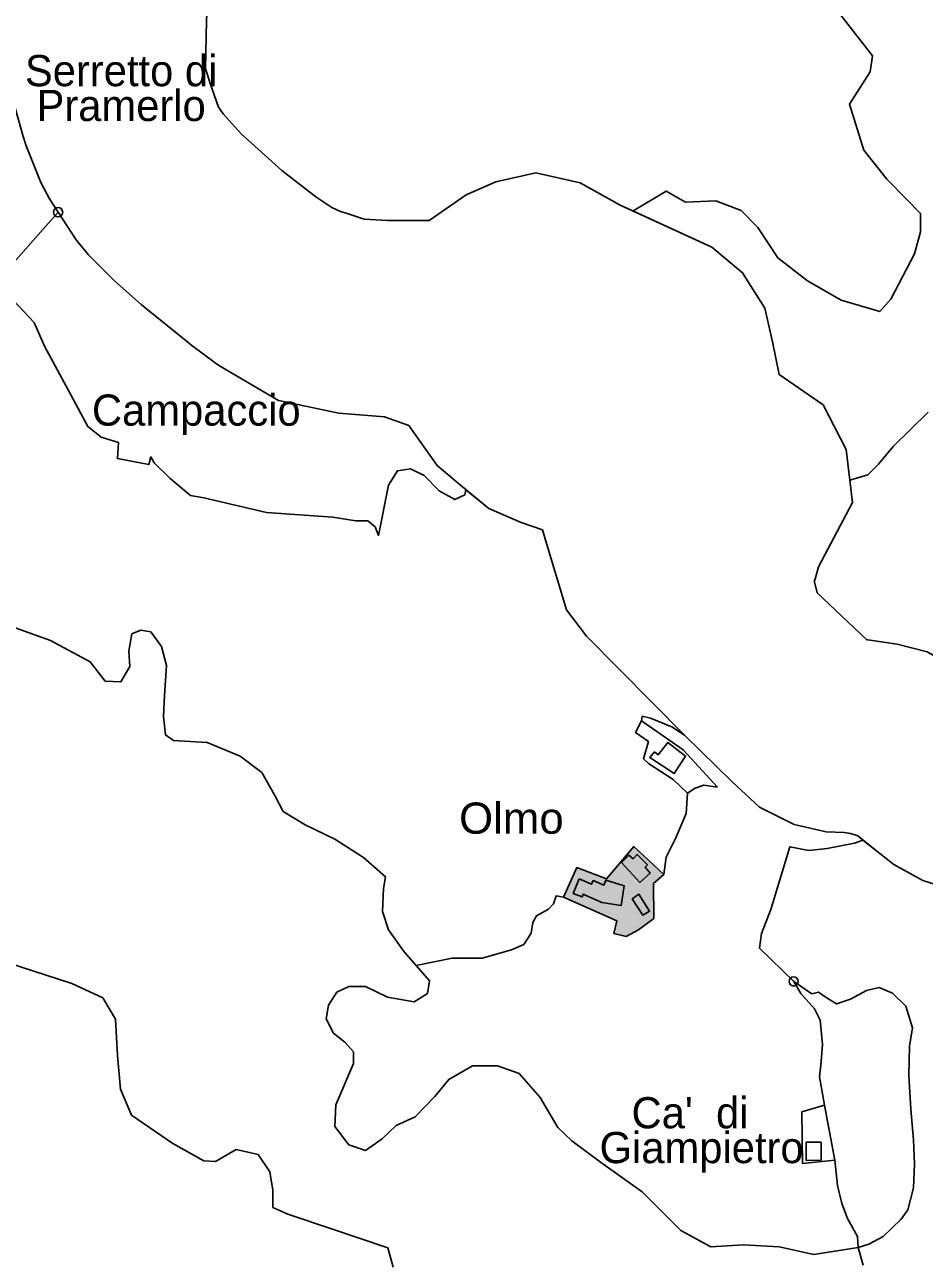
# Model space of a CAD drawing. Extents: x 645880 to 658994, y 884400 to 894744.
# Drawn here: x 652953 to 653443, y 891691 to 892365 of the extents above; entities that cross this region are included whole.
import ezdxf
from ezdxf.enums import TextEntityAlignment as Align

# ---------------------------------------------------------------- set-up
doc = ezdxf.new("R2010")
doc.units = 0
doc.header["$LTSCALE"] = 10
doc.header["$PDMODE"] = 32
doc.header["$PDSIZE"] = 5
for name, color, linetype, lineweight in [('16', 7, 'Continuous', 25), ('18', 7, 'Continuous', 25), ('2', 7, 'Continuous', 25), ('4', 7, 'Continuous', 25), ('55', 7, 'Continuous', 25)]:
    doc.layers.add(name, color=color, linetype=linetype, lineweight=lineweight)
doc.layers.add('60', color=7, linetype='Continuous')

msp = doc.modelspace()

# ---------------------------------------------------------------- hatches: boundary and pattern name
at = {"layer": '2'}
msp.add_hatch(color=256, dxfattribs=at).paths.add_polyline_path([(653253.81, 891905.82), (653246.6, 891889.79), (653275.59, 891876.74), (653273.87, 891869.94), (653280.67, 891868.22), (653287.44, 891871.96), (653295.82, 891878.11), (653295.61, 891897.11), (653301.13, 891902), (653284.79, 891917.28), (653269.94, 891899.66)])

# ---------------------------------------------------------------- linework, layer by layer
at = {"layer": '16'}
for points in [[(653052.56, 892379.04), (653052.03, 892367.52), (653051.51, 892341.5), (653053.91, 892333.42), (653058.55, 892320.5), (653061.07, 892316.84), (653070.81, 892305.95), (653093, 892285.93), (653111.55, 892271.51), (653120.29, 892265.68), (653125.07, 892263.52), (653128.58, 892262.48), (653136.89, 892259.79), (653138.07, 892259.44), (653150.65, 892258.57), (653173.25, 892258.73), (653193.46, 892272.72), (653209.64, 892279.81), (653231.4, 892284.64), (653255.59, 892279.26)], [(653255.59, 892279.26), (653277.33, 892267.07), (653284.72, 892263.69), (653284.76, 892264.13), (653302.5, 892274.66), (653313.02, 892268.73), (653329.45, 892269.39), (653343.25, 892264.13), (653352.45, 892254.92), (653363.26, 892238.3), (653379.46, 892225.73), (653397.82, 892215.25), (653418.88, 892208.97), (653424.82, 892215.78), (653437.78, 892240.4), (653441.02, 892252.45), (653441.02, 892262.4), (653433.46, 892270.26), (653422.66, 892281.26), (653410.24, 892296.97), (653402.39, 892322.03), (653413.56, 892339.8), (653414.88, 892348.35), (653387.94, 892383.22)], [(652971.11, 892263.17), (652966.35, 892270.46), (652961.76, 892279.31), (652953.78, 892299.39), (652952.06, 892304.52), (652947.95, 892319.35), (652946.9, 892324), (652944.85, 892335.63), (652944.09, 892344.89), (652942.4, 892359.82)], [(652934.31, 892221.51), (652971.11, 892263.17)], [(653312.66, 891977.9), (653258.97, 892032.06), (653248.08, 892046.36), (653237.43, 892081.99), (653235.13, 892090.04), (653223.45, 892093.98), (653205.86, 892101.61), (653193.36, 892111.79), (653192.76, 892109.14), (653187.36, 892106.52), (653178.72, 892111.24), (653170.62, 892119.62), (653163.06, 892123.28), (653156.04, 892122.24), (653151.18, 892114.38), (653145.79, 892087), (653143.82, 892091.61), (653139.88, 892094.9), (653133.3, 892094.9), (653120.82, 892096.87), (653084.67, 892099.51), (653050.5, 892107.4), (653043.27, 892108.72), (653032.1, 892117.93), (653023.55, 892126.48), (653021.58, 892129.77), (653020.48, 892125.54), (653003.4, 892128.83), (653003.98, 892137.53), (652994.62, 892140.53), (652987.3, 892146.28), (652976.78, 892166.02), (652963.75, 892190.13), (652958.06, 892203.09), (652946.66, 892215.13)], [(653445.17, 892154.18), (653426.17, 892135.37), (653418.25, 892125.79), (653412.31, 892120.03), (653402.53, 892117.01)], [(653402.53, 892117.01), (653403.92, 892104.97), (653385.55, 892069.74)], [(653385.55, 892069.74), (653383.46, 892062.61), (653383.11, 892062.36), (653384.79, 892055.57), (653411.78, 892030.04), (653412.42, 892030.06), (653428.32, 892027.66)], [(652943.74, 892038), (652966.98, 892029.61), (652988.61, 892018.07), (652996.71, 892007.58), (653005.36, 892007.06), (653010.23, 892015.45), (653009.69, 892023.84), (653011.31, 892033.28), (653016.18, 892035.38), (653021.58, 892034.33), (653027.53, 892026.46), (653030.23, 892015.98), (653029.15, 891999.72)], [(653428.32, 892027.66), (653444.68, 892023.45), (653454.58, 892018.12), (653462.37, 892019.88), (653468.25, 892024.84), (653474.37, 892017.68), (653483.59, 892022.53), (653486.94, 892016.18), (653481.17, 892010.18), (653487.51, 892004.3), (653484.98, 892001.07), (653478.89, 892000.65)], [(653029.15, 891999.72), (653028.61, 891988.18), (653029.69, 891978.22), (653034.02, 891975.07), (653052.4, 891974.02), (653070.24, 891966.68), (653082.13, 891957.76), (653089.16, 891945.18), (653093.79, 891936.48), (653105.68, 891929.14), (653121.9, 891921.27), (653137.58, 891911.31), (653149.47, 891900.82), (653148.39, 891894.52), (653147.85, 891881.94), (653151.1, 891871.97), (653159.74, 891859.91), (653166.21, 891852.47)], [(653301.13, 891902), (653302.39, 891911.49), (653307.65, 891922.03), (653313.39, 891935.43), (653314.08, 891946.47), (653306.31, 891953.92), (653292.86, 891962.63), (653290.09, 891965.17), (653292.79, 891974.67), (653285.68, 891979.43), (653289.08, 891985.9), (653289.43, 891988.37)], [(653289.08, 891985.9), (653289.43, 891988.37), (653293.89, 891987.29), (653305.89, 891982.36), (653312.66, 891977.9)], [(653312.66, 891977.9), (653305.89, 891982.36), (653293.89, 891987.29), (653289.43, 891988.37), (653289.08, 891985.9), (653311.75, 891970.13), (653330.45, 891949.72)], [(653289.43, 891988.37), (653293.89, 891987.29), (653305.89, 891982.36), (653312.66, 891977.9)], [(653409.67, 891920.85), (653406.81, 891923.13), (653405.32, 891923.78), (653402.91, 891924.4), (653399.55, 891924.9), (653389.62, 891925.3), (653372.19, 891929.26), (653353.27, 891938.72), (653338.29, 891952.71), (653312.66, 891977.9)], [(653330.45, 891949.72), (653323.02, 891950.8), (653318.35, 891949.08), (653314.08, 891946.47)], [(653314.08, 891946.47), (653313.39, 891935.43), (653307.65, 891922.03), (653302.39, 891911.49), (653301.13, 891902)], [(653314.08, 891946.47), (653313.39, 891935.43), (653307.65, 891922.03), (653302.39, 891911.49), (653301.13, 891902)], [(653371.96, 891843.78), (653353.29, 891861.89), (653354.33, 891869.94), (653359.51, 891883.03), (653369.88, 891917.24), (653380.25, 891915.23), (653390.11, 891916.23), (653405.15, 891919.25), (653409.67, 891920.85)], [(653246.6, 891889.79), (653253.81, 891905.82), (653269.94, 891899.66), (653284.79, 891917.28), (653301.13, 891902)], [(653301.13, 891902), (653295.61, 891897.11), (653295.82, 891878.11), (653287.44, 891871.96), (653280.67, 891868.22), (653273.87, 891869.94), (653275.59, 891876.74), (653246.6, 891889.79)], [(653246.6, 891889.79), (653242.59, 891890.43), (653241.15, 891886.12), (653238.33, 891883.1), (653231.89, 891879.59), (653229.74, 891875.87), (653228.96, 891870.01), (653224.86, 891863.96), (653218.22, 891861.03), (653202.21, 891856.53), (653185.81, 891856.53), (653166.21, 891852.47), (653173.54, 891844.12), (653172.32, 891837.2), (653165.15, 891832.64), (653150.55, 891835.26), (653138.66, 891841.03), (653129.47, 891841.03), (653122.98, 891837.89), (653118.4, 891830.89), (653117.18, 891823.35), (653121.24, 891815.62), (653127.35, 891810.73), (653132.17, 891805.37), (653132.03, 891799.12), (653122.48, 891776.52), (653121.82, 891764.7), (653129.6, 891754.74), (653138.56, 891751.68), (653147.77, 891757.88), (653155.34, 891765.23), (653165.61, 891769.95), (653176.42, 891780.96), (653183.99, 891790.4), (653196.97, 891797.74), (653210.48, 891797.74), (653222.38, 891793.54), (653233.73, 891780.43), (653243.46, 891764.18), (653251.03, 891756.83)], [(653246.6, 891889.79), (653242.59, 891890.43), (653241.15, 891886.12), (653238.33, 891883.1), (653231.89, 891879.59), (653229.74, 891875.87), (653228.96, 891870.01), (653224.86, 891863.96), (653218.22, 891861.03), (653202.21, 891856.53), (653185.81, 891856.53), (653166.21, 891852.47)], [(653166.21, 891852.47), (653185.81, 891856.53), (653202.21, 891856.53), (653218.22, 891861.03), (653224.86, 891863.96), (653228.96, 891870.01), (653229.74, 891875.87), (653231.89, 891879.59), (653238.33, 891883.1), (653241.15, 891886.12), (653242.59, 891890.43), (653246.6, 891889.79)], [(653002.43, 891823.29), (652995.41, 891834.83), (652978.65, 891842.69), (652936.47, 891856.33), (652905.12, 891785), (652894.84, 891761.93), (652888.36, 891759.3), (652861.87, 891770.32), (652845.11, 891777.66), (652834.29, 891780.28), (652817.53, 891780.28), (652808.88, 891777.66), (652802.39, 891768.22), (652800.77, 891748.29), (652802.39, 891734.65), (652826.72, 891714.2), (652862.41, 891689.55), (652906.74, 891661.23), (652920.26, 891643.4), (652922.96, 891629.76), (652917.26, 891606.21), (652913.63, 891621.31)], [(653371.96, 891843.78), (653375.85, 891837.11), (653383.27, 891828.91), (653386.39, 891822.66), (653387.56, 891809.38), (653386.78, 891798.06), (653386, 891791.81), (653388.8, 891776.37)], [(653388.8, 891776.37), (653386, 891791.81), (653386.78, 891798.06), (653387.56, 891809.38), (653386.39, 891822.66), (653383.27, 891828.91), (653375.85, 891837.11), (653371.96, 891843.78)], [(653394.34, 891746.36), (653395.76, 891732.44), (653398.1, 891722.68), (653401.23, 891714.48), (653406.69, 891704.71), (653407.03, 891698.75), (653412.91, 891700.61), (653420.69, 891704.64), (653430.54, 891714.2), (653434.17, 891719.23), (653437.28, 891731.3), (653437.8, 891744.38), (653437.28, 891757.47), (653435.72, 891774.07), (653434.69, 891792.69), (653435.01, 891808.48), (653436.61, 891818.43), (653433.08, 891830.3), (653425.87, 891837.46), (653418.52, 891840.45), (653411.6, 891838.82), (653402.86, 891834.14), (653395.33, 891831.49), (653389.57, 891834.95), (653385.42, 891837.97), (653381.79, 891836.96), (653371.96, 891843.78)], [(653371.96, 891843.78), (653375.85, 891837.11), (653383.27, 891828.91), (653386.39, 891822.66), (653387.56, 891809.38), (653386.78, 891798.06), (653386, 891791.81), (653388.8, 891776.37), (653394.34, 891746.36)], [(653153.61, 891687.95), (653150.87, 891698.56), (653119.52, 891709.05), (653096.27, 891716.92), (653088.16, 891720.59), (653088.09, 891729.89), (653086.54, 891740), (653080.05, 891749.44), (653068.15, 891752.06), (653056.86, 891745.6), (653050.61, 891746.03), (653033.55, 891755.43), (653011.08, 891770.84), (653005.14, 891785), (653003.52, 891803.36), (653002.43, 891823.29)], [(653407.03, 891698.75), (653406.69, 891704.71), (653401.23, 891714.48), (653398.1, 891722.68), (653395.76, 891732.44), (653394.34, 891746.36), (653376.81, 891744.52), (653376.35, 891772.68), (653388.8, 891776.37)], [(653251.03, 891756.83), (653266.71, 891745.3), (653289.41, 891729.04)], [(653394.34, 891746.36), (653395.76, 891732.44), (653398.1, 891722.68), (653401.23, 891714.48), (653406.69, 891704.71), (653407.03, 891698.75)], [(653289.41, 891729.04), (653310.5, 891708.06), (653326.71, 891699.15), (653344.55, 891700.2), (653364.02, 891699.15), (653382.94, 891694.95), (653407.03, 891698.75)]]:
    msp.add_lwpolyline(points, dxfattribs=at)
for p in [(652971.11, 892263.17), (653371.96, 891843.78)]:
    msp.add_point(p, dxfattribs=at)
at = {"layer": '18'}
msp.add_line((653284.76, 892264.13), (653284.72, 892263.69), dxfattribs=at)
for points in [[(653387.94, 892383.22), (653414.88, 892348.35), (653413.56, 892339.8), (653402.39, 892322.03), (653410.24, 892296.97), (653422.66, 892281.26), (653433.46, 892270.26), (653441.02, 892262.4), (653441.02, 892252.45), (653437.78, 892240.4), (653424.82, 892215.78), (653418.88, 892208.97), (653397.82, 892215.25), (653379.46, 892225.73), (653363.26, 892238.3), (653352.45, 892254.92), (653343.25, 892264.13), (653329.45, 892269.39), (653313.02, 892268.73), (653302.5, 892274.66), (653284.76, 892264.13)], [(653284.72, 892263.69), (653327.36, 892244.16), (653344.11, 892230.2), (653356.2, 892210.84), (653360.42, 892192.57), (653363.98, 892174.78), (653387.93, 892158.19), (653400.58, 892133.82), (653402.53, 892117.01), (653412.31, 892120.03), (653418.25, 892125.79), (653426.17, 892135.37), (653445.17, 892154.18)], [(653193.36, 892111.79), (653191.42, 892113.37), (653177.66, 892125.1), (653162.16, 892146.81), (653148.93, 892151.53), (653124.07, 892153.66), (653091.26, 892160.58), (653059.07, 892179.42), (653056.75, 892181.05), (653043.3, 892191.09), (653041.82, 892192.24), (653018.34, 892211.17), (653016.45, 892212.77), (653001.86, 892225.77), (652999.76, 892227.75), (652987.45, 892240.07), (652980.94, 892248.09), (652971.11, 892263.17), (652934.31, 892221.51)], [(652946.66, 892215.13), (652958.06, 892203.09), (652963.75, 892190.13), (652976.78, 892166.02), (652987.3, 892146.28), (652994.62, 892140.53), (653003.98, 892137.53), (653003.4, 892128.83), (653020.48, 892125.54), (653021.58, 892129.77), (653023.55, 892126.48), (653032.1, 892117.93), (653043.27, 892108.72), (653050.5, 892107.4), (653084.67, 892099.51), (653120.82, 892096.87), (653133.3, 892094.9), (653139.88, 892094.9), (653143.82, 892091.61), (653145.79, 892087), (653151.18, 892114.38)], [(653151.18, 892114.38), (653156.04, 892122.24), (653163.06, 892123.28), (653170.62, 892119.62), (653178.72, 892111.24), (653187.36, 892106.52), (653192.76, 892109.14), (653193.36, 892111.79)], [(653137.58, 891911.31), (653121.9, 891921.27), (653105.68, 891929.14), (653093.79, 891936.48), (653089.16, 891945.18), (653082.13, 891957.76), (653070.24, 891966.68), (653052.4, 891974.02), (653034.02, 891975.07), (653029.69, 891978.22), (653028.61, 891988.18), (653029.15, 891999.72), (653030.23, 892015.98), (653027.53, 892026.46), (653021.58, 892034.33), (653016.18, 892035.38), (653011.31, 892033.28), (653009.69, 892023.84), (653010.23, 892015.45), (653005.36, 892007.06), (652996.71, 892007.58), (652988.61, 892018.07), (652966.98, 892029.61), (652943.74, 892038)], [(653449.23, 891896.62), (653442.41, 891898.73), (653426.57, 891907.6), (653416.27, 891915.57), (653409.67, 891920.85), (653405.15, 891919.25), (653390.11, 891916.23), (653380.25, 891915.23), (653369.88, 891917.24), (653359.51, 891883.03), (653354.33, 891869.94), (653353.29, 891861.89), (653371.96, 891843.78), (653381.79, 891836.96), (653385.42, 891837.97), (653389.57, 891834.95), (653395.33, 891831.49), (653402.86, 891834.14), (653411.6, 891838.82), (653418.52, 891840.45), (653425.87, 891837.46), (653433.08, 891830.3), (653436.61, 891818.43), (653435.01, 891808.48), (653434.69, 891792.69), (653435.72, 891774.07), (653437.28, 891757.47), (653437.8, 891744.38), (653437.28, 891731.3), (653434.17, 891719.23), (653430.54, 891714.2), (653420.69, 891704.64), (653412.91, 891700.61), (653407.03, 891698.75)], [(653344.55, 891700.2), (653326.71, 891699.15), (653310.5, 891708.06), (653289.41, 891729.04), (653266.71, 891745.3), (653251.03, 891756.83), (653243.46, 891764.18), (653233.73, 891780.43), (653222.38, 891793.54), (653210.48, 891797.74), (653196.97, 891797.74), (653183.99, 891790.4), (653176.42, 891780.96), (653165.61, 891769.95), (653155.34, 891765.23), (653147.77, 891757.88), (653138.56, 891751.68), (653129.6, 891754.74), (653121.82, 891764.7), (653122.48, 891776.52), (653132.03, 891799.12), (653132.17, 891805.37), (653127.35, 891810.73), (653121.24, 891815.62), (653117.18, 891823.35), (653118.4, 891830.89), (653122.98, 891837.89), (653129.47, 891841.03), (653138.66, 891841.03), (653150.55, 891835.26), (653165.15, 891832.64), (653172.32, 891837.2), (653173.54, 891844.12), (653166.21, 891852.47), (653159.74, 891859.91), (653151.1, 891871.97), (653147.85, 891881.94), (653148.39, 891894.52), (653149.47, 891900.82), (653137.58, 891911.31)], [(652936.47, 891856.33), (652978.65, 891842.69), (652995.41, 891834.83), (653002.43, 891823.29), (653003.52, 891803.36), (653005.14, 891785), (653011.08, 891770.84), (653033.55, 891755.43), (653050.61, 891746.03), (653056.86, 891745.6), (653068.15, 891752.06), (653080.05, 891749.44), (653086.54, 891740), (653088.09, 891729.89), (653088.16, 891720.59), (653096.27, 891716.92), (653119.52, 891709.05), (653150.87, 891698.56), (653153.61, 891687.95)], [(653409.79, 891689.17), (653407.03, 891698.75), (653382.94, 891694.95), (653364.02, 891699.15), (653344.55, 891700.2)], [(653407.03, 891698.75), (653409.79, 891689.17)]]:
    msp.add_lwpolyline(points, dxfattribs=at)
at = {"layer": '2'}
for points in [[(653330.45, 891949.72), (653323.02, 891950.8), (653318.35, 891949.08), (653314.08, 891946.47), (653306.31, 891953.92), (653292.86, 891962.63), (653290.09, 891965.17), (653292.79, 891974.67), (653285.68, 891979.43), (653289.08, 891985.9), (653311.75, 891970.13)], [(653296.11, 891968.89), (653293.5, 891965.94), (653306.88, 891957.2), (653313, 891966.62), (653303.36, 891974.1), (653298.04, 891967.41)], [(653253.81, 891905.82), (653246.6, 891889.79), (653275.59, 891876.74), (653273.87, 891869.94), (653280.67, 891868.22), (653287.44, 891871.96), (653295.82, 891878.11), (653295.61, 891897.11), (653301.13, 891902), (653284.79, 891917.28), (653269.94, 891899.66)], [(653278.06, 891908.59), (653288.12, 891897.78), (653293.69, 891902.76), (653290.95, 891906.06), (653292.21, 891907.33), (653286.7, 891913.03), (653284.5, 891910.71), (653282.08, 891912.71)], [(653254.98, 891899.77), (653251.8, 891891.81), (653256.61, 891889.88), (653257.19, 891891.34), (653267.4, 891886.83), (653277.96, 891885.24), (653279.49, 891895.94), (653269.52, 891898.92), (653268.56, 891896.23), (653262.6, 891898.74), (653261.8, 891896.76)], [(653283.94, 891888.83), (653287.57, 891891.27), (653293.38, 891882.04), (653289.82, 891879.87)]]:
    msp.add_lwpolyline(points, close=True, dxfattribs=at)
at = {"layer": '4'}
for points in [[(653376.35, 891772.68), (653376.81, 891744.52), (653394.34, 891746.36), (653388.8, 891776.37)], [(653378.71, 891756.09), (653386.84, 891756.09), (653386.84, 891746.33), (653378.71, 891746.17)]]:
    msp.add_lwpolyline(points, close=True, dxfattribs=at)
at = {"layer": '55'}
for points in [[(653385.55, 892069.74), (653403.92, 892104.97), (653400.58, 892133.82), (653387.93, 892158.19), (653363.98, 892174.78), (653360.42, 892192.57), (653356.2, 892210.84), (653344.11, 892230.2), (653327.36, 892244.16), (653277.33, 892267.07), (653255.59, 892279.26), (653231.4, 892284.64), (653209.64, 892279.81), (653193.46, 892272.72), (653173.25, 892258.73), (653150.65, 892258.57), (653138.07, 892259.44), (653136.89, 892259.79), (653128.58, 892262.48), (653125.07, 892263.52), (653120.29, 892265.68), (653111.55, 892271.51), (653093, 892285.93), (653070.81, 892305.95), (653061.07, 892316.84), (653058.55, 892320.5), (653053.91, 892333.42), (653051.51, 892341.5), (653052.03, 892367.52)], [(652952.06, 892304.52), (652953.78, 892299.39), (652961.76, 892279.31), (652966.35, 892270.46), (652980.94, 892248.09), (652987.45, 892240.07), (652999.76, 892227.75), (653001.86, 892225.77), (653016.45, 892212.77), (653018.34, 892211.17), (653041.82, 892192.24), (653043.3, 892191.09), (653056.75, 892181.05), (653059.07, 892179.42), (653091.26, 892160.58)], [(653091.26, 892160.58), (653124.07, 892153.66), (653148.93, 892151.53), (653162.16, 892146.81), (653177.66, 892125.1), (653191.42, 892113.37), (653205.86, 892101.61), (653223.45, 892093.98), (653235.13, 892090.04), (653237.43, 892081.99), (653248.08, 892046.36), (653258.97, 892032.06), (653312.66, 891977.9)], [(653444.68, 892023.45), (653428.32, 892027.66), (653412.42, 892030.06), (653411.78, 892030.04), (653384.79, 892055.57), (653383.11, 892062.36), (653383.46, 892062.61), (653385.55, 892069.74)], [(653312.66, 891977.9), (653338.29, 891952.71), (653353.27, 891938.72), (653372.19, 891929.26), (653389.62, 891925.3), (653399.55, 891924.9), (653402.91, 891924.4), (653405.32, 891923.78), (653406.81, 891923.13), (653416.27, 891915.57), (653426.57, 891907.6), (653442.41, 891898.73), (653449.23, 891896.62)]]:
    msp.add_lwpolyline(points, dxfattribs=at)

# ---------------------------------------------------------------- texts
at = {"layer": '60'}
for s, p in [('Serretto di', (653005.47, 892331.87)), ('Pramerlo', (653005.47, 892312.88)), ('Campaccio', (653046.42, 892146.8)), ("Ca'  di  ", (653321.78, 891763.69)), ('Giampietro', (653321.77, 891744.7))]:
    msp.add_text(s, height=17, dxfattribs=at).set_placement(p, align=Align.CENTER)
at = {"layer": '60', "width": 1.05}
msp.add_text('Olmo', height=17, dxfattribs=at).set_placement((653218.11, 891924.31), align=Align.CENTER)

doc.saveas('drawing.dxf')
